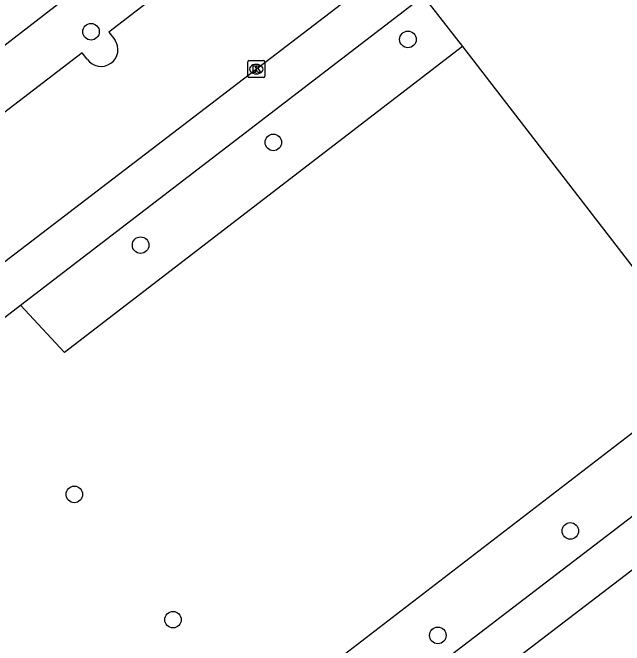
# Model space of a CAD drawing. Extents: x 159353 to 160616, y 385893 to 387321.
# Drawn here: x 160066.3 to 160102.36, y 386773.58 to 386810.9 of the extents above; entities that cross this region are included whole.
import ezdxf

# ---------------------------------------------------------------- set-up
doc = ezdxf.new("R2010")
doc.units = 0
for name, color, linetype in [('IMGEO_Boom', 7, 'Continuous'), ('IMGEO_Groenvoorziening', 7, 'Continuous'), ('IMGEO_Kolk', 7, 'Continuous'), ('IMGEO_Rijbaan_lokaal_open', 7, 'Continuous'), ('IMGEO_Voetpad_open', 7, 'Continuous')]:
    doc.layers.add(name, color=color, linetype=linetype)

msp = doc.modelspace()

# ---------------------------------------------------------------- linework, layer by layer
at = {"layer": 'IMGEO_Boom'}
for centre in [(160070.918, 386809.773), (160089.6, 386809.318), (160081.664, 386803.247), (160073.842, 386797.188), (160069.934, 386782.485), (160099.172, 386780.333), (160075.751, 386775.097), (160091.362, 386774.171)]:
    msp.add_circle(centre, 0.489, dxfattribs=at)
at = {"layer": 'IMGEO_Groenvoorziening'}
for points in [[(160090.506, 386811.9), (160092.818, 386808.905)], [(160092.818, 386808.905), (160069.35, 386790.861), (160066.752, 386793.637)], [(160092.818, 386808.905), (160107.581, 386789.78)], [(160086.723, 386768.856), (160084.911, 386771.365), (160084.804, 386771.604), (160084.786, 386771.951), (160084.91, 386772.276), (160085.098, 386772.481), (160107.581, 386789.78)]]:
    msp.add_lwpolyline(points, dxfattribs=at)
at = {"layer": 'IMGEO_Kolk'}
for p, q in [((160080.161, 386807.143), (160080.161, 386807.995)), ((160080.236, 386808.069), (160081.088, 386808.069)), ((160080.649, 386807.849), (160080.674, 386807.849)), ((160081.162, 386807.995), (160081.162, 386807.143)), ((160081.088, 386807.069), (160080.236, 386807.069)), ((160080.672, 386807.289), (160080.647, 386807.289))]:
    msp.add_line(p, q, dxfattribs=at)
for points in [[(160080.161, 386807.143), (160080.161, 386807.995)], [(160080.236, 386808.069), (160081.088, 386808.069)], [(160081.162, 386807.995), (160081.162, 386807.143)], [(160080.482, 386807.769), (160080.605, 386807.769), (160080.605, 386807.618), (160080.735, 386807.769), (160080.899, 386807.769), (160080.753, 386807.618), (160080.906, 386807.369), (160080.754, 386807.369), (160080.669, 386807.533), (160080.605, 386807.466), (160080.605, 386807.369), (160080.482, 386807.369), (160080.482, 386807.769)], [(160081.088, 386807.069), (160080.236, 386807.069)]]:
    msp.add_lwpolyline(points, dxfattribs=at)
for centre, start, end in [((160080.238, 386807.993), 91.552, 178.448), ((160080.238, 386807.993), 91.552, 178.448), ((160081.086, 386807.993), 1.552, 88.448), ((160081.086, 386807.993), 1.552, 88.448), ((160080.238, 386807.145), 181.552, 268.448), ((160080.238, 386807.145), 181.552, 268.448), ((160081.086, 386807.145), 271.552, 358.448), ((160081.086, 386807.145), 271.552, 358.448)]:
    msp.add_arc(centre, 0.0765, start, end, dxfattribs=at)
for centre, major_axis, ratio, start_param, end_param in [((160080.648, 386807.569), (-0.387, 0.002), 0.722429, 4.712389, 7.853982), ((160080.673, 386807.569), (-0.39, 0.002), 0.717154, 1.570796, 4.712389)]:
    msp.add_ellipse(centre, major_axis=major_axis, ratio=ratio, start_param=start_param, end_param=end_param, dxfattribs=at)
at = {"layer": 'IMGEO_Rijbaan_lokaal_open'}
for points in [[(160196.463, 386896.31), (160151.064, 386861.424), (160119.702, 386837.529), (160092.045, 386816.287), (160050.74, 386784.659)], [(160074.907, 386756.678), (160120.288, 386791.413), (160167.628, 386827.818), (160197.523, 386850.669), (160202.747, 386854.665), (160204.504, 386856.016)], [(160093.675, 386826.456), (160071.968, 386809.746), (160072.328, 386809.304)], [(160070.686, 386808.149), (160070.394, 386808.531), (160046.758, 386790.412)]]:
    msp.add_lwpolyline(points, dxfattribs=at)
msp.add_arc((160071.503, 386808.733), 1.004, 215.557, 34.6889, dxfattribs=at)
at = {"layer": 'IMGEO_Voetpad_open'}
for points in [[(160071.215, 386813.14), (160063.259, 386806.998)], [(160066.752, 386793.637), (160090.506, 386811.9)], [(160052.213, 386782.461), (160066.752, 386793.637)], [(160109.984, 386786.667), (160086.723, 386768.856)]]:
    msp.add_lwpolyline(points, dxfattribs=at)

doc.saveas('drawing.dxf')
